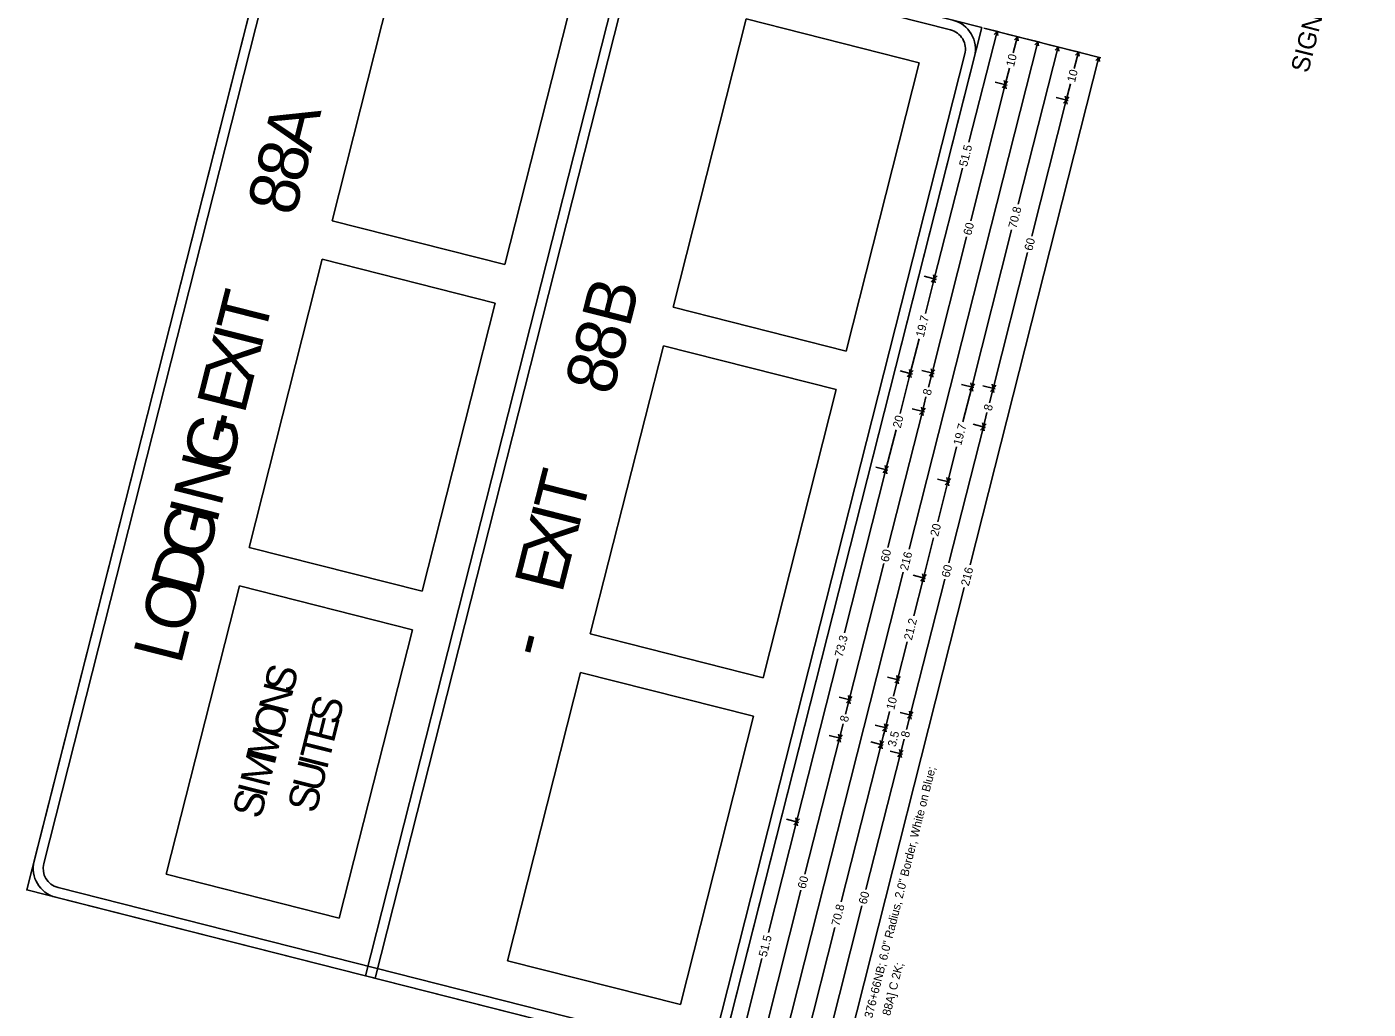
# Model space of a CAD drawing. Extents: x 670257 to 671518, y 737783 to 738188.
# Drawn here: x 670330.83 to 670370.3, y 738128.29 to 738157.19 of the extents above; entities that cross this region are included whole.
import ezdxf

# ---------------------------------------------------------------- set-up
doc = ezdxf.new("R2010")
doc.units = 0
doc.layers.add('R_Border Notes', color=7, linetype='Continuous')
doc.layers.add('R_SIGN', color=7, linetype='Continuous')

msp = doc.modelspace()

# ---------------------------------------------------------------- linework, layer by layer
at = {"layer": 'R_SIGN'}
for p, q in [((670339.811, 738151.49), (670341.962, 738159.971)), ((670347.051, 738158.68), (670344.899, 738150.199)), ((670349.847, 738148.944), (670351.998, 738157.426)), ((670351.998, 738157.426), (670357.087, 738156.135)), ((670362.43, 738156.285), (670358.989, 738157.157)), ((670359.438, 738157.043), (670359.079, 738157.134)), ((670356.788, 738141.825), (670360.575, 738156.755)), ((670358.552, 738153.8), (670359.378, 738157.058)), ((670359.298, 738156.965), (670359.378, 738157.058)), ((670359.405, 738156.938), (670359.378, 738157.058)), ((670360.037, 738156.891), (670359.677, 738156.983)), ((670359.855, 738156.426), (670359.977, 738156.907)), ((670359.896, 738156.813), (670359.977, 738156.907)), ((670360.003, 738156.786), (670359.977, 738156.907)), ((670360.635, 738156.74), (670360.276, 738156.831)), ((670360.494, 738156.661), (670360.575, 738156.755)), ((670360.601, 738156.634), (670360.575, 738156.755)), ((670360.001, 738151.98), (670361.173, 738156.603)), ((670361.233, 738156.588), (670360.874, 738156.679)), ((670361.093, 738156.51), (670361.173, 738156.603)), ((670361.2, 738156.483), (670361.173, 738156.603)), ((670361.831, 738156.436), (670361.472, 738156.527)), ((670361.649, 738155.971), (670361.771, 738156.451)), ((670361.691, 738156.358), (670361.771, 738156.451)), ((670361.798, 738156.331), (670361.771, 738156.451)), ((670357.087, 738156.135), (670354.936, 738147.654)), ((670358.583, 738141.37), (670362.37, 738156.3)), ((670359.74, 738155.974), (670359.618, 738155.493)), ((670362.289, 738156.206), (670362.37, 738156.3)), ((670362.396, 738156.179), (670362.37, 738156.3)), ((670359.678, 738155.478), (670359.319, 738155.569)), ((670359.678, 738155.478), (670359.319, 738155.569)), ((670359.592, 738155.614), (670359.618, 738155.493)), ((670359.699, 738155.586), (670359.618, 738155.493)), ((670358.603, 738151.49), (670359.618, 738155.493)), ((670359.538, 738155.4), (670359.618, 738155.493)), ((670359.645, 738155.372), (670359.618, 738155.493)), ((670361.387, 738155.158), (670361.413, 738155.038)), ((670361.535, 738155.519), (670361.413, 738155.038)), ((670360.398, 738151.035), (670361.413, 738155.038)), ((670361.473, 738155.023), (670361.114, 738155.114)), ((670361.473, 738155.023), (670361.114, 738155.114)), ((670361.332, 738154.944), (670361.413, 738155.038)), ((670361.494, 738155.131), (670361.413, 738155.038)), ((670361.439, 738154.917), (670361.413, 738155.038)), ((670358.358, 738153.037), (670357.532, 738149.778)), ((670344.899, 738150.199), (670339.811, 738151.49)), ((670359.807, 738151.218), (670358.635, 738146.595)), ((670358.482, 738151.015), (670357.467, 738147.012)), ((670360.277, 738150.559), (670359.262, 738146.556)), ((670337.373, 738141.877), (670339.524, 738150.359)), ((670339.524, 738150.359), (670344.613, 738149.068)), ((670357.592, 738149.763), (670357.233, 738149.854)), ((670357.592, 738149.763), (670357.233, 738149.854)), ((670357.273, 738148.756), (670357.532, 738149.778)), ((670357.451, 738149.685), (670357.532, 738149.778)), ((670357.506, 738149.899), (670357.532, 738149.778)), ((670357.613, 738149.872), (670357.532, 738149.778)), ((670357.558, 738149.658), (670357.532, 738149.778)), ((670344.613, 738149.068), (670342.462, 738140.587)), ((670354.936, 738147.654), (670349.847, 738148.944)), ((670347.409, 738139.332), (670349.56, 738147.813)), ((670349.56, 738147.813), (670354.649, 738146.523)), ((670357.085, 738148.016), (670356.826, 738146.994)), ((670356.886, 738146.979), (670356.527, 738147.07)), ((670356.528, 738145.819), (670356.826, 738146.994)), ((670356.745, 738146.9), (670356.826, 738146.994)), ((670356.799, 738147.114), (670356.826, 738146.994)), ((670356.906, 738147.087), (670356.826, 738146.994)), ((670356.852, 738146.873), (670356.826, 738146.994)), ((670357.527, 738146.996), (670357.168, 738147.087)), ((670357.36, 738146.589), (670357.467, 738147.012)), ((670357.386, 738146.918), (670357.467, 738147.012)), ((670357.441, 738147.132), (670357.467, 738147.012)), ((670357.548, 738147.105), (670357.467, 738147.012)), ((670357.493, 738146.891), (670357.467, 738147.012)), ((670354.649, 738146.523), (670352.498, 738138.041)), ((670358.695, 738146.58), (670358.336, 738146.671)), ((670358.695, 738146.58), (670358.336, 738146.671)), ((670358.376, 738145.573), (670358.635, 738146.595)), ((670358.554, 738146.502), (670358.635, 738146.595)), ((670358.609, 738146.716), (670358.635, 738146.595)), ((670358.716, 738146.688), (670358.635, 738146.595)), ((670358.661, 738146.474), (670358.635, 738146.595)), ((670359.322, 738146.541), (670358.963, 738146.632)), ((670359.155, 738146.133), (670359.262, 738146.556)), ((670359.181, 738146.463), (670359.262, 738146.556)), ((670359.236, 738146.677), (670359.262, 738146.556)), ((670359.343, 738146.65), (670359.262, 738146.556)), ((670359.288, 738146.436), (670359.262, 738146.556)), ((670357.287, 738146.304), (670357.18, 738145.881)), ((670356.165, 738141.878), (670357.18, 738145.881)), ((670357.24, 738145.866), (670356.881, 738145.957)), ((670357.1, 738145.787), (670357.18, 738145.881)), ((670357.154, 738146.001), (670357.18, 738145.881)), ((670357.261, 738145.974), (670357.18, 738145.881)), ((670357.207, 738145.76), (670357.18, 738145.881)), ((670359.082, 738145.848), (670358.975, 738145.426)), ((670356.407, 738145.341), (670356.109, 738144.167)), ((670357.96, 738141.423), (670358.975, 738145.426)), ((670359.035, 738145.41), (670358.676, 738145.501)), ((670358.894, 738145.332), (670358.975, 738145.426)), ((670358.949, 738145.546), (670358.975, 738145.426)), ((670359.056, 738145.519), (670358.975, 738145.426)), ((670359.001, 738145.305), (670358.975, 738145.426)), ((670358.188, 738144.833), (670357.929, 738143.81)), ((670354.891, 738139.367), (670356.109, 738144.167)), ((670356.168, 738144.151), (670355.81, 738144.242)), ((670356.028, 738144.073), (670356.109, 738144.167)), ((670356.082, 738144.287), (670356.109, 738144.167)), ((670356.189, 738144.26), (670356.109, 738144.167)), ((670356.135, 738144.046), (670356.109, 738144.167)), ((670357.988, 738143.795), (670357.63, 738143.886)), ((670357.631, 738142.636), (670357.929, 738143.81)), ((670357.848, 738143.717), (670357.929, 738143.81)), ((670357.902, 738143.931), (670357.929, 738143.81)), ((670358.009, 738143.904), (670357.929, 738143.81)), ((670357.955, 738143.69), (670357.929, 738143.81)), ((670357.509, 738142.158), (670357.212, 738140.983)), ((670342.462, 738140.587), (670337.373, 738141.877)), ((670356.044, 738141.402), (670355.029, 738137.399)), ((670356.618, 738141.152), (670352.831, 738126.222)), ((670357.839, 738140.947), (670356.824, 738136.944)), ((670357.271, 738140.968), (670356.912, 738141.059)), ((670356.929, 738139.867), (670357.212, 738140.983)), ((670357.131, 738140.89), (670357.212, 738140.983)), ((670357.185, 738141.104), (670357.212, 738140.983)), ((670357.292, 738141.077), (670357.212, 738140.983)), ((670357.238, 738140.863), (670357.212, 738140.983)), ((670334.935, 738132.265), (670337.086, 738140.746)), ((670337.086, 738140.746), (670342.175, 738139.456)), ((670358.412, 738140.696), (670354.626, 738125.766)), ((670342.175, 738139.456), (670340.024, 738130.974)), ((670352.498, 738138.041), (670347.409, 738139.332)), ((670356.735, 738139.102), (670356.452, 738137.986)), ((670354.698, 738138.605), (670353.481, 738133.805)), ((670344.971, 738129.72), (670347.122, 738138.201)), ((670347.122, 738138.201), (670352.211, 738136.91)), ((670356.511, 738137.971), (670356.152, 738138.062)), ((670356.33, 738137.505), (670356.452, 738137.986)), ((670356.371, 738137.893), (670356.452, 738137.986)), ((670356.425, 738138.107), (670356.452, 738137.986)), ((670356.532, 738138.08), (670356.452, 738137.986)), ((670356.478, 738137.866), (670356.452, 738137.986)), ((670355.089, 738137.384), (670354.73, 738137.475)), ((670354.922, 738136.976), (670355.029, 738137.399)), ((670354.949, 738137.306), (670355.029, 738137.399)), ((670355.003, 738137.52), (670355.029, 738137.399)), ((670355.11, 738137.493), (670355.029, 738137.399)), ((670355.056, 738137.279), (670355.029, 738137.399)), ((670356.215, 738137.054), (670356.093, 738136.573)), ((670356.884, 738136.929), (670356.525, 738137.02)), ((670356.798, 738137.065), (670356.824, 738136.944)), ((670356.905, 738137.037), (670356.824, 738136.944)), ((670352.211, 738136.91), (670350.06, 738128.429)), ((670354.85, 738136.691), (670354.742, 738136.268)), ((670356.153, 738136.558), (670355.794, 738136.649)), ((670356.067, 738136.693), (670356.093, 738136.573)), ((670356.174, 738136.666), (670356.093, 738136.573)), ((670356.717, 738136.521), (670356.824, 738136.944)), ((670356.743, 738136.851), (670356.824, 738136.944)), ((670356.85, 738136.823), (670356.824, 738136.944)), ((670353.727, 738132.265), (670354.742, 738136.268)), ((670354.802, 738136.253), (670354.443, 738136.344)), ((670354.662, 738136.175), (670354.742, 738136.268)), ((670354.716, 738136.389), (670354.742, 738136.268)), ((670354.823, 738136.362), (670354.742, 738136.268)), ((670354.769, 738136.148), (670354.742, 738136.268)), ((670355.941, 738136.199), (670355.968, 738136.078)), ((670356.03, 738136.325), (670355.968, 738136.078)), ((670356.012, 738136.479), (670356.093, 738136.573)), ((670356.03, 738136.325), (670356.093, 738136.573)), ((670356.119, 738136.452), (670356.093, 738136.573)), ((670356.644, 738136.236), (670356.537, 738135.813)), ((670354.795, 738131.455), (670355.968, 738136.078)), ((670355.522, 738131.81), (670356.537, 738135.813)), ((670356.027, 738136.063), (670355.668, 738136.154)), ((670355.887, 738135.985), (670355.968, 738136.078)), ((670356.048, 738136.171), (670355.968, 738136.078)), ((670355.994, 738135.957), (670355.968, 738136.078)), ((670356.597, 738135.798), (670356.238, 738135.889)), ((670356.457, 738135.72), (670356.537, 738135.813)), ((670356.511, 738135.934), (670356.537, 738135.813)), ((670356.618, 738135.907), (670356.537, 738135.813)), ((670356.564, 738135.693), (670356.537, 738135.813)), ((670353.541, 738133.79), (670353.182, 738133.881)), ((670353.454, 738133.926), (670353.481, 738133.805)), ((670353.561, 738133.898), (670353.481, 738133.805)), ((670352.654, 738130.547), (670353.481, 738133.805)), ((670353.4, 738133.712), (670353.481, 738133.805)), ((670353.507, 738133.684), (670353.481, 738133.805)), ((670340.024, 738130.974), (670334.935, 738132.265)), ((670353.606, 738131.79), (670352.591, 738127.787)), ((670355.401, 738131.335), (670354.386, 738127.332)), ((670354.602, 738130.693), (670353.429, 738126.07)), ((670350.06, 738128.429), (670344.971, 738129.72)), ((670352.461, 738129.783), (670351.634, 738126.525))]:
    msp.add_line(p, q, dxfattribs=at)
for points in [[(670351.186, 738126.639), (670358.93, 738157.172), (670338.574, 738162.335), (670330.83, 738131.802), (670351.186, 738126.639), (670351.186, 738126.639)], [(670331.045, 738132.65), (670338.359, 738161.487)], [(670358.01, 738157.105), (670339.351, 738161.837)], [(670338.642, 738161.415), (670331.328, 738132.578)], [(670348.823, 738159.736), (670341.079, 738129.202), (670340.796, 738129.274), (670348.54, 738159.807), (670348.823, 738159.736), (670348.823, 738159.736)], [(670351.118, 738127.559), (670358.432, 738156.396)], [(670358.715, 738156.324), (670351.401, 738127.487)], [(670331.75, 738131.869), (670350.409, 738127.137)], [(670350.338, 738126.854), (670331.678, 738131.586)]]:
    msp.add_lwpolyline(points, dxfattribs=at)
for centre, radius, start, end in [((670357.866, 738156.539), 0.875, 345.7686, 75.7688), ((670357.866, 738156.539), 0.583, 345.7686, 75.7688), ((670331.893, 738132.435), 0.875, 165.7688, 255.7684), ((670331.893, 738132.435), 0.583, 165.7688, 255.7684)]:
    msp.add_arc(centre, radius, start, end, dxfattribs=at)

# ---------------------------------------------------------------- texts
at = {"layer": 'R_Border Notes'}
msp.add_text('SIGN LAYOUT SHEET', height=0.53359, rotation=75.7686, dxfattribs=at).set_placement((670368.531, 738155.813))
at = {"layer": 'R_SIGN'}
for s, height, p in [('10', 0.2469, (670359.875, 738156.004)), ('10', 0.2469, (670361.67, 738155.548)), ('A', 1.458, (670339.184, 738153.469)), ('8', 1.458, (670338.951, 738152.55)), ('51.5', 0.2469, (670358.493, 738153.066)), ('8', 1.458, (670338.707, 738151.589)), ('70.8', 0.2469, (670359.942, 738151.247)), ('60', 0.2469, (670358.617, 738151.044)), ('60', 0.2469, (670360.412, 738150.589)), ('B', 1.458, (670348.557, 738148.308)), ('T', 1.458, (670337.807, 738148.041)), ('8', 1.458, (670348.296, 738147.277)), ('19.7', 0.2469, (670357.22, 738148.046)), ('X', 1.458, (670337.445, 738146.613)), ('I', 1.458, (670337.707, 738147.645)), ('E', 1.458, (670337.23, 738145.765)), ('8', 1.458, (670348.052, 738146.315)), ('8', 0.247, (670357.422, 738146.333)), ('8', 0.247, (670359.217, 738145.878)), ('G', 1.458, (670336.811, 738144.111)), ('-', 1.458, (670337.055, 738145.072)), ('20', 0.2469, (670356.542, 738145.371)), ('19.7', 0.2469, (670358.323, 738144.862)), ('N', 1.458, (670336.538, 738143.037)), ('T', 1.458, (670347.152, 738142.767)), ('G', 1.458, (670336.137, 738141.454)), ('I', 1.458, (670336.409, 738142.528)), ('I', 1.458, (670347.052, 738142.371)), ('X', 1.458, (670346.79, 738141.339)), ('20', 0.2469, (670357.644, 738142.187)), ('D', 1.458, (670335.871, 738140.408)), ('E', 1.458, (670346.575, 738140.491)), ('60', 0.2469, (670356.179, 738141.432)), ('216', 0.2469, (670356.752, 738141.181)), ('60', 0.2469, (670357.974, 738140.976)), ('216', 0.2469, (670358.547, 738140.726)), ('O', 1.458, (670335.588, 738139.291)), ('21.2', 0.2469, (670356.869, 738139.132)), ('L', 1.458, (670335.362, 738138.4)), ('-', 1.458, (670346.091, 738138.583)), ('73.3', 0.2469, (670354.833, 738138.634)), ('S', 0.875, (670338.644, 738137.548)), ('N', 0.875, (670338.487, 738136.929)), ('S', 0.875, (670339.991, 738136.629)), ('10', 0.2469, (670356.35, 738137.083)), ('O', 0.875, (670338.317, 738136.259)), ('E', 0.875, (670339.855, 738136.095)), ('M', 0.875, (670338.132, 738135.53)), ('8', 0.247, (670354.984, 738136.721)), ('T', 0.875, (670339.716, 738135.543)), ('3.5', 0.2469, (670356.392, 738135.994)), ('8', 0.247, (670356.779, 738136.266)), ('M', 0.875, (670337.943, 738134.783)), ('U', 0.875, (670339.488, 738134.644)), ('I', 0.875, (670339.655, 738135.306)), ('LL-049-04-STA1376+66NB; 6.0" Radius, 2.0" Border, White on Blue; ', 0.24688, (670355.104, 738125.645)), ('S', 0.875, (670337.709, 738133.859)), ('I', 0.875, (670337.866, 738134.478)), ('S', 0.875, (670339.33, 738134.025)), ('60', 0.2469, (670353.741, 738131.819)), ('60', 0.2469, (670355.536, 738131.364)), ('70.8', 0.2469, (670354.737, 738130.722)), ('51.5', 0.2469, (670352.596, 738129.813)), ('[LODGING-EXIT  88A] C 2K; ', 0.24688, (670355.583, 738125.524))]:
    msp.add_text(s, height=height, rotation=75.7686, dxfattribs=at).set_placement(p)

doc.saveas('drawing.dxf')
